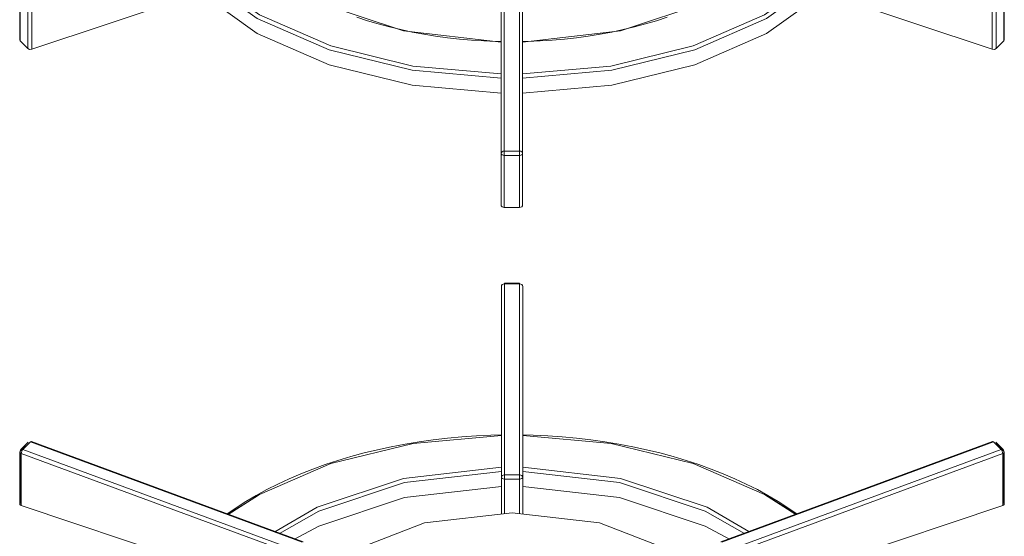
# Model space of a CAD drawing. Header units: metres. Extents: x -33 to 126, y -29 to 31.
# Tile 599 of 656: x 79.485 to 79.809, y 9.801 to 9.971. Entities that reach past the tile are written whole.
import ezdxf

# ---------------------------------------------------------------- set-up
doc = ezdxf.new("R2010")
doc.units = ezdxf.units.M
doc.layers.add('G-IMPT', color=8, linetype='Continuous', lineweight=18)
doc.layers.add('Q-SPCQ', color=91, linetype='Continuous', lineweight=18)

# ---------------------------------------------------------------- blocks, each defined once
blk = doc.blocks.new('Industrial_Ranger_-_6-Burner - fogao_industrial_dwg_boca_3_chamas-2412654-PERSPECTIVA GERAL')
at = {"layer": 'G-IMPT', "lineweight": 9}
for p, q in [((4.7492, 9.98292), (4.7492, 9.92666)), ((4.7492, 9.92666), (4.7492, 9.98292)), ((4.7492, 9.98292), (4.7492, 9.96901)), ((4.7502, 9.9275), (4.7502, 9.98376)), ((4.7552, 9.98376), (4.7552, 9.9275)), ((4.7562, 9.92666), (4.7562, 9.98292)), ((4.7562, 9.98292), (4.7562, 9.96901)), ((4.7562, 9.92666), (4.7562, 9.98292)), ((4.5911, 9.98103), (4.5911, 9.96391)), ((4.59124, 9.96362), (4.59124, 9.98074)), ((4.59374, 9.97824), (4.59374, 9.96112)), ((4.5951, 9.96091), (4.65057, 9.9794)), ((4.5951, 9.96091), (4.5951, 9.97803)), ((4.85483, 9.9794), (4.9103, 9.96091)), ((4.9103, 9.96091), (4.9103, 9.97803)), ((4.91167, 9.96112), (4.91167, 9.97824)), ((4.91417, 9.98074), (4.91417, 9.96362)), ((4.9143, 9.96391), (4.9143, 9.98103)), ((4.59114, 9.96406), (4.59124, 9.96362)), ((4.59124, 9.96362), (4.59374, 9.96112)), ((4.7492, 9.96322), (4.7492, 9.96339)), ((4.7492, 9.95282), (4.7492, 9.96322)), ((4.7562, 9.96339), (4.7562, 9.96322)), ((4.7562, 9.96322), (4.7562, 9.95282)), ((4.91167, 9.96112), (4.91417, 9.96362)), ((4.91417, 9.96362), (4.91427, 9.96406)), ((4.7492, 9.94653), (4.7492, 9.95143)), ((4.7562, 9.95143), (4.7562, 9.94653)), ((4.7492, 9.92666), (4.7492, 9.90955)), ((4.7492, 9.90955), (4.7492, 9.92666)), ((4.7552, 9.9275), (4.7502, 9.9275)), ((4.7562, 9.90955), (4.7562, 9.92666)), ((4.7562, 9.90955), (4.7562, 9.92666)), ((4.7502, 9.92608), (4.7552, 9.92608)), ((4.7502, 9.90897), (4.7502, 9.92608)), ((4.7552, 9.92608), (4.7552, 9.90897)), ((4.7502, 9.90897), (4.7552, 9.90897))]:
    blk.add_line(p, q, dxfattribs=at)
for points in [[(4.66704, 9.99061, 0), (4.68868, 9.97639, 0), (4.71706, 9.96693, 0), (4.7492, 9.96322, 0)], [(4.70177, 9.97138, 0), (4.70526, 9.97024, 0), (4.70883, 9.96919, 0), (4.71248, 9.96822, 0), (4.71619, 9.96734, 0), (4.71995, 9.96654, 0), (4.72377, 9.96582, 0), (4.72764, 9.9652, 0), (4.73155, 9.96467, 0), (4.73549, 9.96422, 0), (4.73946, 9.96387, 0), (4.74345, 9.96361, 0), (4.74746, 9.96345, 0), (4.7492, 9.9634, 0)], [(4.7562, 9.96322, 0), (4.78834, 9.96693, 0), (4.81672, 9.97639, 0), (4.83837, 9.99061, 0)], [(4.80364, 9.97138, 0), (4.80014, 9.97024, 0), (4.79657, 9.96919, 0), (4.79293, 9.96822, 0), (4.78922, 9.96734, 0), (4.78545, 9.96654, 0), (4.78163, 9.96582, 0), (4.77776, 9.9652, 0), (4.77386, 9.96467, 0), (4.76991, 9.96422, 0), (4.76594, 9.96387, 0), (4.76195, 9.96361, 0), (4.75795, 9.96345, 0), (4.7562, 9.9634, 0)], [(4.65144, 9.98541, 0), (4.6698, 9.9722, 0), (4.6932, 9.96199, 0), (4.72021, 9.9554, 0), (4.7492, 9.95282, 0)], [(4.7562, 9.95282, 0), (4.78519, 9.9554, 0), (4.8122, 9.96199, 0), (4.8356, 9.9722, 0), (4.85396, 9.98541, 0)], [(4.65057, 9.9843, 0), (4.6691, 9.97098, 0), (4.6927, 9.96068, 0), (4.71996, 9.95403, 0), (4.7492, 9.95143, 0)], [(4.7562, 9.95143, 0), (4.78545, 9.95403, 0), (4.8127, 9.96068, 0), (4.83631, 9.97098, 0), (4.85483, 9.9843, 0)], [(4.65057, 9.9794, 0), (4.6691, 9.96608, 0), (4.6927, 9.95578, 0), (4.71996, 9.94913, 0), (4.7492, 9.94653, 0)], [(4.7562, 9.94653, 0), (4.78545, 9.94913, 0), (4.8127, 9.95578, 0), (4.83631, 9.96608, 0), (4.85483, 9.9794, 0)], [(4.59374, 9.96112, 0), (4.59434, 9.96086, 0), (4.5951, 9.96091, 0)], [(4.9103, 9.96091, 0), (4.91106, 9.96086, 0), (4.91167, 9.96112, 0)], [(4.7492, 9.95143, 0), (4.7492, 9.95217, 0), (4.7492, 9.95282, 0)], [(4.7562, 9.95282, 0), (4.7562, 9.95217, 0), (4.7562, 9.95143, 0)], [(4.7502, 9.9275, 0), (4.74982, 9.92744, 0), (4.74949, 9.92725, 0), (4.74928, 9.92698, 0), (4.7492, 9.92666, 0)], [(4.7492, 9.92666, 0), (4.74928, 9.92644, 0), (4.74949, 9.92625, 0), (4.74982, 9.92613, 0), (4.7502, 9.92608, 0)], [(4.7502, 9.92608, 0), (4.7502, 9.92685, 0), (4.7502, 9.9275, 0)], [(4.7562, 9.92666, 0), (4.75613, 9.92698, 0), (4.75591, 9.92725, 0), (4.75558, 9.92744, 0), (4.7552, 9.9275, 0)], [(4.7552, 9.9275, 0), (4.7552, 9.92685, 0), (4.7552, 9.92608, 0)], [(4.7552, 9.92608, 0), (4.75558, 9.92613, 0), (4.75591, 9.92625, 0), (4.75613, 9.92644, 0), (4.7562, 9.92666, 0)], [(4.7492, 9.90955, 0), (4.74949, 9.90914, 0), (4.7502, 9.90897, 0)], [(4.7552, 9.90897, 0), (4.75591, 9.90914, 0), (4.7562, 9.90955, 0)]]:
    blk.add_polyline3d(points, dxfattribs=at)
blk = doc.blocks.new('Industrial_Ranger_-_6-Burner - fogao_industrial_dwg_boca_3_chamas-V865-PERSPECTIVA GERAL')
at = {"layer": 'G-IMPT', "lineweight": 9}
for p, q in [((4.74931, 9.88333), (4.74923, 9.88311)), ((4.74923, 9.88311), (4.74923, 9.82044)), ((4.74923, 9.88311), (4.74923, 9.82044)), ((4.74923, 9.86599), (4.74923, 9.88311)), ((4.75523, 9.88411), (4.75023, 9.88411)), ((4.75023, 9.8839), (4.75023, 9.8841)), ((4.75023, 9.8839), (4.75523, 9.8839)), ((4.75023, 9.82123), (4.75023, 9.8839)), ((4.75523, 9.8841), (4.75523, 9.8839)), ((4.75523, 9.8839), (4.75523, 9.82123)), ((4.75623, 9.88311), (4.75615, 9.88333)), ((4.75623, 9.82044), (4.75623, 9.88311)), ((4.75623, 9.86599), (4.75623, 9.88311)), ((4.75623, 9.88311), (4.75623, 9.82044)), ((4.74923, 9.83415), (4.74923, 9.83432)), ((4.74923, 9.82375), (4.74923, 9.83415)), ((4.75623, 9.83432), (4.75623, 9.83415)), ((4.75623, 9.83415), (4.75623, 9.82375)), ((4.59303, 9.8308), (4.59127, 9.82903)), ((4.59392, 9.83195), (4.59142, 9.82945)), ((4.59216, 9.82955), (4.59466, 9.83205)), ((4.68136, 9.79661), (4.59216, 9.82955)), ((4.59466, 9.83205), (4.68386, 9.79911)), ((4.68418, 9.79924), (4.59498, 9.83218)), ((4.91048, 9.83218), (4.82128, 9.79924)), ((4.82159, 9.79911), (4.9108, 9.83205)), ((4.9133, 9.82955), (4.82409, 9.79661)), ((4.9108, 9.83205), (4.9133, 9.82955)), ((4.91404, 9.82945), (4.91154, 9.83195)), ((4.91419, 9.82903), (4.91169, 9.83153)), ((4.59113, 9.82874), (4.59113, 9.81163)), ((4.59127, 9.82903), (4.59127, 9.81192)), ((4.59163, 9.82824), (4.68083, 9.7953)), ((4.59163, 9.81113), (4.59163, 9.82824)), ((4.91383, 9.82824), (4.82463, 9.7953)), ((4.91383, 9.81113), (4.91383, 9.82824)), ((4.91419, 9.81192), (4.91419, 9.82903)), ((4.91433, 9.81163), (4.91433, 9.82874)), ((4.74923, 9.81746), (4.74923, 9.82236)), ((4.74923, 9.82044), (4.74923, 9.80933)), ((4.74923, 9.82044), (4.74923, 9.80838)), ((4.75523, 9.82123), (4.75023, 9.82123)), ((4.75023, 9.81986), (4.75523, 9.81986)), ((4.75023, 9.80849), (4.75023, 9.81986)), ((4.75523, 9.81986), (4.75523, 9.80849)), ((4.75623, 9.82236), (4.75623, 9.81746)), ((4.75623, 9.80933), (4.75623, 9.82044)), ((4.75623, 9.82044), (4.75623, 9.80838)), ((4.66912, 9.81436), (4.6594, 9.80821)), ((4.84606, 9.80821), (4.83634, 9.81436)), ((4.59163, 9.81113), (4.64483, 9.7934)), ((4.86063, 9.7934), (4.91383, 9.81113))]:
    blk.add_line(p, q, dxfattribs=at)
for points in [[(4.74923, 9.88311, 0), (4.74931, 9.88341, 0), (4.74952, 9.88367, 0), (4.74985, 9.88384, 0), (4.75023, 9.8839, 0)], [(4.75523, 9.8839, 0), (4.75561, 9.88384, 0), (4.75594, 9.88367, 0), (4.75615, 9.88341, 0), (4.75623, 9.88311, 0)], [(4.65908, 9.80829, 0), (4.66215, 9.81042, 0), (4.66536, 9.81248, 0), (4.66872, 9.81447, 0), (4.6722, 9.81638, 0), (4.67582, 9.8182, 0), (4.67955, 9.81993, 0), (4.6834, 9.82158, 0), (4.68736, 9.82314, 0), (4.69143, 9.82461, 0), (4.69559, 9.82597, 0), (4.69984, 9.82725, 0), (4.70418, 9.82842, 0), (4.70859, 9.82949, 0), (4.71307, 9.83046, 0), (4.71762, 9.83132, 0), (4.72222, 9.83208, 0), (4.72687, 9.83273, 0), (4.73156, 9.83327, 0), (4.73628, 9.83371, 0), (4.74103, 9.83403, 0), (4.7458, 9.83425, 0), (4.74923, 9.83434, 0)], [(4.74923, 9.83415, 0), (4.72024, 9.83157, 0), (4.69323, 9.82498, 0), (4.66983, 9.81477, 0), (4.65958, 9.80822, 0)], [(4.84638, 9.80829, 0), (4.84331, 9.81042, 0), (4.8401, 9.81248, 0), (4.83674, 9.81447, 0), (4.83326, 9.81638, 0), (4.82964, 9.8182, 0), (4.82591, 9.81993, 0), (4.82206, 9.82158, 0), (4.8181, 9.82314, 0), (4.81403, 9.82461, 0), (4.80987, 9.82597, 0), (4.80562, 9.82725, 0), (4.80128, 9.82842, 0), (4.79687, 9.82949, 0), (4.79239, 9.83046, 0), (4.78784, 9.83132, 0), (4.78324, 9.83208, 0), (4.77859, 9.83273, 0), (4.7739, 9.83327, 0), (4.76918, 9.83371, 0), (4.76443, 9.83403, 0), (4.75966, 9.83425, 0), (4.75623, 9.83434, 0)], [(4.84588, 9.80822, 0), (4.83563, 9.81477, 0), (4.81223, 9.82498, 0), (4.78522, 9.83157, 0), (4.75623, 9.83415, 0)], [(4.59216, 9.82955, 0), (4.59153, 9.82953, 0), (4.59127, 9.82903, 0)], [(4.59163, 9.82824, 0), (4.59168, 9.82859, 0), (4.5918, 9.82896, 0), (4.59197, 9.82929, 0), (4.59216, 9.82955, 0)], [(4.59466, 9.83205, 0), (4.59485, 9.83218, 0), (4.59501, 9.83216, 0)], [(4.91045, 9.83216, 0), (4.91061, 9.83218, 0), (4.9108, 9.83205, 0)], [(4.91419, 9.82903, 0), (4.91393, 9.82953, 0), (4.9133, 9.82955, 0)], [(4.9133, 9.82955, 0), (4.91349, 9.82929, 0), (4.91366, 9.82896, 0), (4.91378, 9.82859, 0), (4.91383, 9.82824, 0)], [(4.59127, 9.82903, 0), (4.59114, 9.82882, 0), (4.59117, 9.82859, 0), (4.59134, 9.82839, 0), (4.59163, 9.82824, 0)], [(4.91383, 9.82824, 0), (4.91412, 9.82839, 0), (4.91429, 9.82859, 0), (4.91432, 9.82882, 0), (4.91419, 9.82903, 0)], [(4.74923, 9.82375, 0), (4.71709, 9.82004, 0), (4.68871, 9.81058, 0), (4.67481, 9.80258, 0)], [(4.74923, 9.82236, 0), (4.74923, 9.82311, 0), (4.74923, 9.82375, 0)], [(4.75623, 9.82375, 0), (4.78837, 9.82004, 0), (4.81675, 9.81058, 0), (4.83048, 9.80266, 0)], [(4.75623, 9.82375, 0), (4.75623, 9.82311, 0), (4.75623, 9.82236, 0)], [(4.74923, 9.82236, 0), (4.71743, 9.81868, 0), (4.68935, 9.80932, 0), (4.67644, 9.80198, 0)], [(4.75023, 9.82123, 0), (4.74985, 9.82117, 0), (4.74952, 9.821, 0), (4.74931, 9.82074, 0), (4.74923, 9.82044, 0)], [(4.74923, 9.82044, 0), (4.74931, 9.82022, 0), (4.74952, 9.82003, 0), (4.74985, 9.8199, 0), (4.75023, 9.81986, 0)], [(4.75023, 9.81986, 0), (4.75023, 9.82059, 0), (4.75023, 9.82123, 0)], [(4.75623, 9.82044, 0), (4.75615, 9.82074, 0), (4.75594, 9.821, 0), (4.75561, 9.82117, 0), (4.75523, 9.82123, 0)], [(4.75523, 9.82123, 0), (4.75523, 9.82059, 0), (4.75523, 9.81986, 0)], [(4.75523, 9.81986, 0), (4.75561, 9.8199, 0), (4.75594, 9.82003, 0), (4.75615, 9.82022, 0), (4.75623, 9.82044, 0)], [(4.75623, 9.82236, 0), (4.78803, 9.81868, 0), (4.81611, 9.80932, 0), (4.82902, 9.80198, 0)], [(4.68133, 9.80018, 0), (4.68935, 9.80442, 0), (4.71743, 9.81378, 0), (4.74923, 9.81746, 0)], [(4.75623, 9.81746, 0), (4.78803, 9.81378, 0), (4.81611, 9.80442, 0), (4.82413, 9.80018, 0)], [(4.59127, 9.81192, 0), (4.59117, 9.81148, 0), (4.59163, 9.81113, 0)], [(4.91419, 9.81192, 0), (4.91429, 9.81148, 0), (4.91383, 9.81113, 0)], [(4.68209, 9.75093, 0), (4.67773, 9.76548, 0), (4.68344, 9.78205, 0), (4.6997, 9.7961, 0), (4.72403, 9.80548, 0), (4.75273, 9.80878, 0)], [(4.75273, 9.80878, 0), (4.78143, 9.80548, 0), (4.80576, 9.7961, 0), (4.82202, 9.78205, 0), (4.82773, 9.76548, 0), (4.82337, 9.75093, 0)]]:
    blk.add_polyline3d(points, dxfattribs=at)
blk = doc.blocks.new('Industrial_Ranger_-_6-Burner - Industrial_Ranger_-_6-Burner-232485-PERSPECTIVA GERAL')
for name in ['Industrial_Ranger_-_6-Burner - fogao_industrial_dwg_boca_3_chamas-2412654-PERSPECTIVA GERAL', 'Industrial_Ranger_-_6-Burner - fogao_industrial_dwg_boca_3_chamas-V865-PERSPECTIVA GERAL']:
    blk.add_blockref(name, (0, 0))

msp = doc.modelspace()

# ---------------------------------------------------------------- block references
at = {"layer": 'Q-SPCQ', "lineweight": 9}
msp.add_blockref('Industrial_Ranger_-_6-Burner - Industrial_Ranger_-_6-Burner-232485-PERSPECTIVA GERAL', (74.89421, 0), dxfattribs=at)

doc.saveas('drawing.dxf')
